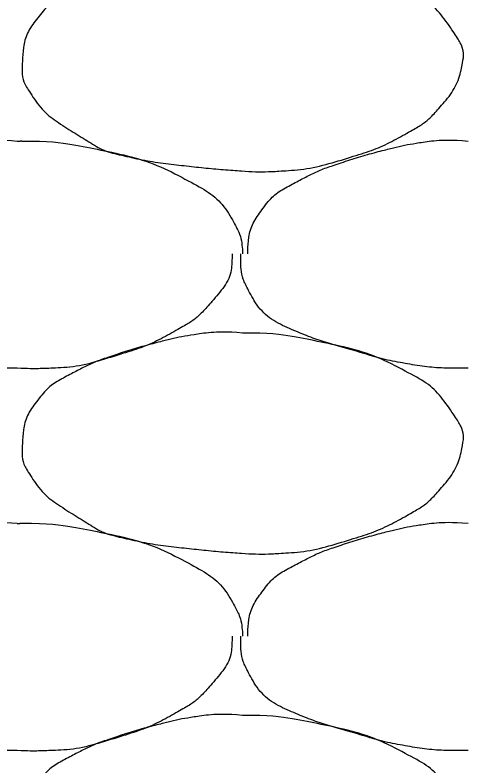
# Model space of a CAD drawing. Extents: x 1373719 to 1374161, y 379835 to 380167.
# Drawn here: x 1373961.3 to 1373961.763, y 379922.908 to 379923.674 of the extents above; entities that cross this region are included whole.
import ezdxf

# ---------------------------------------------------------------- set-up
doc = ezdxf.new("R2010")
doc.units = 0
doc.layers.add('Aggregate Base Course', color=7, linetype='Continuous')

msp = doc.modelspace()

# ---------------------------------------------------------------- linework, layer by layer
at = {"layer": 'Aggregate Base Course'}
for points, degree in [([(1373961.53225, 379923.7399), (1373961.55861, 379923.74026), (1373961.58506, 379923.73629), (1373961.61145, 379923.7309), (1373961.64367, 379923.72432), (1373961.67336, 379923.71452), (1373961.70325, 379923.6985), (1373961.72318, 379923.68782), (1373961.73681, 379923.67336), (1373961.75005, 379923.6535), (1373961.75574, 379923.64496), (1373961.7588, 379923.63513), (1373961.75725, 379923.6265), (1373961.7542, 379923.6096), (1373961.7454, 379923.59281), (1373961.73205, 379923.5779), (1373961.72361, 379923.56849), (1373961.71529, 379923.56213), (1373961.70505, 379923.5563), (1373961.68691, 379923.54599), (1373961.66903, 379923.53735), (1373961.64925, 379923.5311), (1373961.62369, 379923.52303), (1373961.59817, 379923.51655), (1373961.57185, 379923.5149), (1373961.55866, 379923.51408), (1373961.54541, 379923.51403), (1373961.53225, 379923.5149), (1373961.51242, 379923.51623), (1373961.49264, 379923.51813), (1373961.47285, 379923.5203), (1373961.45105, 379923.52269), (1373961.42954, 379923.52613), (1373961.40805, 379923.5311), (1373961.39039, 379923.53519), (1373961.37522, 379923.54462), (1373961.35945, 379923.5545), (1373961.34157, 379923.56571), (1373961.32704, 379923.57662), (1373961.31445, 379923.5959), (1373961.30797, 379923.60582), (1373961.30666, 379923.61643), (1373961.30725, 379923.6265), (1373961.30809, 379923.6411), (1373961.31116, 379923.65581), (1373961.32165, 379923.6697), (1373961.33226, 379923.68377), (1373961.34381, 379923.69129), (1373961.35765, 379923.6985), (1373961.36949, 379923.70468), (1373961.38112, 379923.71048), (1373961.39365, 379923.7147), (1373961.41153, 379923.72074), (1373961.42938, 379923.72615), (1373961.44765, 379923.7309), (1373961.45897, 379923.73385), (1373961.47029, 379923.7363), (1373961.48185, 379923.7381), (1373961.49852, 379923.74071), (1373961.51554, 379923.74135), (1373961.53225, 379923.7399)], 3), ([(1373961.07685, 379923.4303), (1373961.07687, 379923.4309), (1373961.07683, 379923.4315), (1373961.07685, 379923.4321), (1373961.07718, 379923.44728), (1373961.08146, 379923.46185), (1373961.09125, 379923.4753), (1373961.10115, 379923.48892), (1373961.11341, 379923.49689), (1373961.12725, 379923.5041), (1373961.13909, 379923.51028), (1373961.15072, 379923.51608), (1373961.16325, 379923.5203), (1373961.18113, 379923.52634), (1373961.19898, 379923.53175), (1373961.21725, 379923.5365), (1373961.22857, 379923.53945), (1373961.23989, 379923.5419), (1373961.25145, 379923.5437), (1373961.26812, 379923.54631), (1373961.28514, 379923.54695), (1373961.30185, 379923.5455)], 3), ([(1373961.53765, 379923.4303), (1373961.53767, 379923.4309), (1373961.53763, 379923.4315), (1373961.53765, 379923.4321), (1373961.53798, 379923.44728), (1373961.54226, 379923.46185), (1373961.55205, 379923.4753), (1373961.56195, 379923.48892), (1373961.57421, 379923.49689), (1373961.58805, 379923.5041), (1373961.59989, 379923.51028), (1373961.61152, 379923.51608), (1373961.62405, 379923.5203), (1373961.64193, 379923.52634), (1373961.65978, 379923.53175), (1373961.67805, 379923.5365), (1373961.68937, 379923.53945), (1373961.70069, 379923.5419), (1373961.71225, 379923.5437), (1373961.72892, 379923.54631), (1373961.74594, 379923.54695), (1373961.76265, 379923.5455)], 3), ([(1373961.30185, 379923.5455), (1373961.30364, 379923.5454), (1373961.30545, 379923.54561), (1373961.30725, 379923.5455)], 2), ([(1373961.30725, 379923.5455), (1373961.33361, 379923.54586), (1373961.36006, 379923.54189), (1373961.38645, 379923.5365), (1373961.41867, 379923.52992), (1373961.44836, 379923.52012), (1373961.47825, 379923.5041), (1373961.49818, 379923.49342), (1373961.51409, 379923.47951), (1373961.52505, 379923.4591), (1373961.52976, 379923.45032), (1373961.53152, 379923.4414), (1373961.53225, 379923.4321), (1373961.53229, 379923.43151), (1373961.53236, 379923.43089), (1373961.53225, 379923.4303)], 3), ([(1373961.30185, 379923.3133), (1373961.29945, 379923.3133), (1373961.29705, 379923.3133), (1373961.29465, 379923.3133), (1373961.27476, 379923.3133), (1373961.25496, 379923.31516), (1373961.23525, 379923.3187), (1373961.21422, 379923.32248), (1373961.19416, 379923.3289), (1373961.1737, 379923.33478), (1373961.15604, 379923.33986), (1373961.13896, 379923.34555), (1373961.12185, 379923.3529), (1373961.10279, 379923.36109), (1373961.08693, 379923.37489), (1373961.07685, 379923.3943), (1373961.07166, 379923.40428), (1373961.06965, 379923.41443), (1373961.06965, 379923.4249), (1373961.06965, 379923.4267), (1373961.06965, 379923.4285), (1373961.06965, 379923.4303)], 3), ([(1373961.52145, 379923.4303), (1373961.52149, 379923.4285), (1373961.52151, 379923.4267), (1373961.52145, 379923.4249), (1373961.52078, 379923.40666), (1373961.5092, 379923.39085), (1373961.49625, 379923.3763), (1373961.48806, 379923.36712), (1373961.47949, 379923.36053), (1373961.46925, 379923.3547), (1373961.45111, 379923.34439), (1373961.43323, 379923.33575), (1373961.41345, 379923.3295), (1373961.38789, 379923.32143), (1373961.36239, 379923.31433), (1373961.33605, 379923.3133), (1373961.32465, 379923.31286), (1373961.31323, 379923.31279), (1373961.30185, 379923.3133)], 3), ([(1373961.76265, 379923.3133), (1373961.76025, 379923.3133), (1373961.75785, 379923.3133), (1373961.75545, 379923.3133), (1373961.73556, 379923.3133), (1373961.71576, 379923.31516), (1373961.69605, 379923.3187), (1373961.67502, 379923.32248), (1373961.65496, 379923.3289), (1373961.6345, 379923.33478), (1373961.61684, 379923.33986), (1373961.59976, 379923.34555), (1373961.58265, 379923.3529), (1373961.56359, 379923.36109), (1373961.54773, 379923.37489), (1373961.53765, 379923.3943), (1373961.53246, 379923.40428), (1373961.53045, 379923.41443), (1373961.53045, 379923.4249), (1373961.53045, 379923.4267), (1373961.53045, 379923.4285), (1373961.53045, 379923.4303)], 3), ([(1373961.53225, 379923.3493), (1373961.55861, 379923.34966), (1373961.58506, 379923.34569), (1373961.61145, 379923.3403), (1373961.64367, 379923.33372), (1373961.67336, 379923.32392), (1373961.70325, 379923.3079), (1373961.72318, 379923.29722), (1373961.73681, 379923.28276), (1373961.75005, 379923.2629), (1373961.75574, 379923.25436), (1373961.7588, 379923.24453), (1373961.75725, 379923.2359), (1373961.7542, 379923.219), (1373961.7454, 379923.20221), (1373961.73205, 379923.1873), (1373961.72361, 379923.17789), (1373961.71529, 379923.17153), (1373961.70505, 379923.1657), (1373961.68691, 379923.15539), (1373961.66903, 379923.14675), (1373961.64925, 379923.1405), (1373961.62369, 379923.13243), (1373961.59817, 379923.12595), (1373961.57185, 379923.1243), (1373961.55866, 379923.12348), (1373961.54541, 379923.12343), (1373961.53225, 379923.1243), (1373961.51242, 379923.12563), (1373961.49264, 379923.12753), (1373961.47285, 379923.1297), (1373961.45105, 379923.13209), (1373961.42954, 379923.13553), (1373961.40805, 379923.1405), (1373961.39039, 379923.14459), (1373961.37522, 379923.15402), (1373961.35945, 379923.1639), (1373961.34157, 379923.17511), (1373961.32704, 379923.18602), (1373961.31445, 379923.2053), (1373961.30797, 379923.21522), (1373961.30666, 379923.22583), (1373961.30725, 379923.2359), (1373961.30809, 379923.2505), (1373961.31116, 379923.26521), (1373961.32165, 379923.2791), (1373961.33226, 379923.29317), (1373961.34381, 379923.30069), (1373961.35765, 379923.3079), (1373961.36949, 379923.31408), (1373961.38112, 379923.31988), (1373961.39365, 379923.3241), (1373961.41153, 379923.33014), (1373961.42938, 379923.33555), (1373961.44765, 379923.3403), (1373961.45897, 379923.34325), (1373961.47029, 379923.3457), (1373961.48185, 379923.3475), (1373961.49852, 379923.35011), (1373961.51554, 379923.35075), (1373961.53225, 379923.3493)], 3), ([(1373961.07685, 379923.0397), (1373961.07687, 379923.0403), (1373961.07683, 379923.0409), (1373961.07685, 379923.0415), (1373961.07718, 379923.05668), (1373961.08146, 379923.07125), (1373961.09125, 379923.0847), (1373961.10115, 379923.09832), (1373961.11341, 379923.10629), (1373961.12725, 379923.1135), (1373961.13909, 379923.11968), (1373961.15072, 379923.12548), (1373961.16325, 379923.1297), (1373961.18113, 379923.13574), (1373961.19898, 379923.14115), (1373961.21725, 379923.1459), (1373961.22857, 379923.14885), (1373961.23989, 379923.1513), (1373961.25145, 379923.1531), (1373961.26812, 379923.15571), (1373961.28514, 379923.15635), (1373961.30185, 379923.1549)], 3), ([(1373961.53765, 379923.0397), (1373961.53767, 379923.0403), (1373961.53763, 379923.0409), (1373961.53765, 379923.0415), (1373961.53798, 379923.05668), (1373961.54226, 379923.07125), (1373961.55205, 379923.0847), (1373961.56195, 379923.09832), (1373961.57421, 379923.10629), (1373961.58805, 379923.1135), (1373961.59989, 379923.11968), (1373961.61152, 379923.12548), (1373961.62405, 379923.1297), (1373961.64193, 379923.13574), (1373961.65978, 379923.14115), (1373961.67805, 379923.1459), (1373961.68937, 379923.14885), (1373961.70069, 379923.1513), (1373961.71225, 379923.1531), (1373961.72892, 379923.15571), (1373961.74594, 379923.15635), (1373961.76265, 379923.1549)], 3), ([(1373961.30185, 379923.1549), (1373961.30364, 379923.1548), (1373961.30545, 379923.15501), (1373961.30725, 379923.1549)], 2), ([(1373961.30725, 379923.1549), (1373961.33361, 379923.15526), (1373961.36006, 379923.15129), (1373961.38645, 379923.1459), (1373961.41867, 379923.13932), (1373961.44836, 379923.12952), (1373961.47825, 379923.1135), (1373961.49818, 379923.10282), (1373961.51409, 379923.08891), (1373961.52505, 379923.0685), (1373961.52976, 379923.05972), (1373961.53152, 379923.0508), (1373961.53225, 379923.0415), (1373961.53229, 379923.04091), (1373961.53236, 379923.04029), (1373961.53225, 379923.0397)], 3), ([(1373961.30185, 379922.9227), (1373961.29945, 379922.9227), (1373961.29705, 379922.9227), (1373961.29465, 379922.9227), (1373961.27476, 379922.9227), (1373961.25496, 379922.92456), (1373961.23525, 379922.9281), (1373961.21422, 379922.93188), (1373961.19416, 379922.9383), (1373961.1737, 379922.94418), (1373961.15604, 379922.94926), (1373961.13896, 379922.95495), (1373961.12185, 379922.9623), (1373961.10279, 379922.97049), (1373961.08693, 379922.98429), (1373961.07685, 379923.0037), (1373961.07166, 379923.01368), (1373961.06965, 379923.02383), (1373961.06965, 379923.0343), (1373961.06965, 379923.0361), (1373961.06965, 379923.0379), (1373961.06965, 379923.0397)], 3), ([(1373961.52145, 379923.0397), (1373961.52149, 379923.0379), (1373961.52151, 379923.0361), (1373961.52145, 379923.0343), (1373961.52078, 379923.01606), (1373961.5092, 379923.00025), (1373961.49625, 379922.9857), (1373961.48806, 379922.97652), (1373961.47949, 379922.96993), (1373961.46925, 379922.9641), (1373961.45111, 379922.95379), (1373961.43323, 379922.94515), (1373961.41345, 379922.9389), (1373961.38789, 379922.93083), (1373961.36239, 379922.92373), (1373961.33605, 379922.9227), (1373961.32465, 379922.92226), (1373961.31323, 379922.92219), (1373961.30185, 379922.9227)], 3), ([(1373961.76265, 379922.9227), (1373961.76025, 379922.9227), (1373961.75785, 379922.9227), (1373961.75545, 379922.9227), (1373961.73556, 379922.9227), (1373961.71576, 379922.92456), (1373961.69605, 379922.9281), (1373961.67502, 379922.93188), (1373961.65496, 379922.9383), (1373961.6345, 379922.94418), (1373961.61684, 379922.94926), (1373961.59976, 379922.95495), (1373961.58265, 379922.9623), (1373961.56359, 379922.97049), (1373961.54773, 379922.98429), (1373961.53765, 379923.0037), (1373961.53246, 379923.01368), (1373961.53045, 379923.02383), (1373961.53045, 379923.0343), (1373961.53045, 379923.0361), (1373961.53045, 379923.0379), (1373961.53045, 379923.0397)], 3), ([(1373961.53225, 379922.9587), (1373961.55861, 379922.95906), (1373961.58506, 379922.95509), (1373961.61145, 379922.9497), (1373961.64367, 379922.94312), (1373961.67336, 379922.93332), (1373961.70325, 379922.9173), (1373961.72318, 379922.90662), (1373961.73681, 379922.89216), (1373961.75005, 379922.8723), (1373961.75574, 379922.86376), (1373961.7588, 379922.85393), (1373961.75725, 379922.8453), (1373961.7542, 379922.8284), (1373961.7454, 379922.81161), (1373961.73205, 379922.7967), (1373961.72361, 379922.78729), (1373961.71529, 379922.78093), (1373961.70505, 379922.7751), (1373961.68691, 379922.76479), (1373961.66903, 379922.75615), (1373961.64925, 379922.7499), (1373961.62369, 379922.74183), (1373961.59817, 379922.73535), (1373961.57185, 379922.7337), (1373961.55866, 379922.73288), (1373961.54541, 379922.73283), (1373961.53225, 379922.7337), (1373961.51242, 379922.73503), (1373961.49264, 379922.73693), (1373961.47285, 379922.7391), (1373961.45105, 379922.74149), (1373961.42954, 379922.74493), (1373961.40805, 379922.7499), (1373961.39039, 379922.75399), (1373961.37522, 379922.76342), (1373961.35945, 379922.7733), (1373961.34157, 379922.78451), (1373961.32704, 379922.79542), (1373961.31445, 379922.8147), (1373961.30797, 379922.82462), (1373961.30666, 379922.83523), (1373961.30725, 379922.8453), (1373961.30809, 379922.8599), (1373961.31116, 379922.87461), (1373961.32165, 379922.8885), (1373961.33226, 379922.90257), (1373961.34381, 379922.91009), (1373961.35765, 379922.9173), (1373961.36949, 379922.92348), (1373961.38112, 379922.92928), (1373961.39365, 379922.9335), (1373961.41153, 379922.93954), (1373961.42938, 379922.94495), (1373961.44765, 379922.9497), (1373961.45897, 379922.95265), (1373961.47029, 379922.9551), (1373961.48185, 379922.9569), (1373961.49852, 379922.95951), (1373961.51554, 379922.96015), (1373961.53225, 379922.9587)], 3)]:
    msp.add_open_spline(points, degree=degree, dxfattribs=at)

doc.saveas('drawing.dxf')
